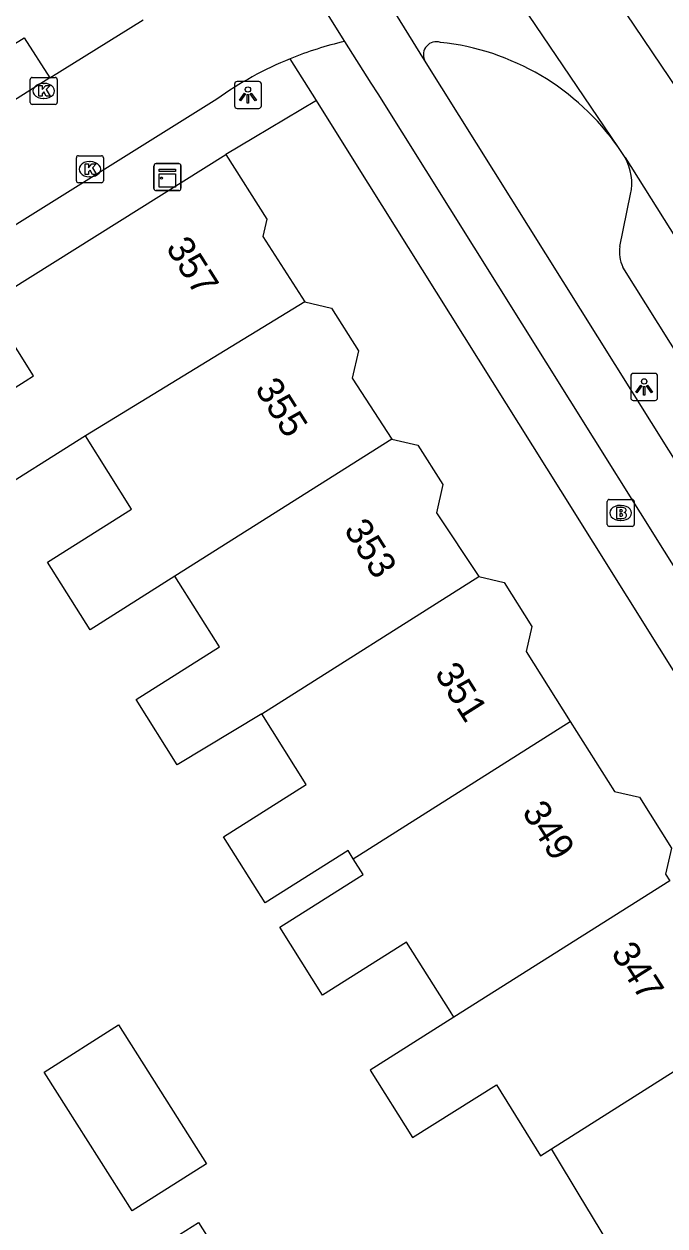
# Model space of a CAD drawing. Extents: x 159280 to 160375, y 384531 to 385872.
# Drawn here: x 160249.79 to 160273.55, y 384863.7 to 384908.23 of the extents above; entities that cross this region are included whole.
import ezdxf

# ---------------------------------------------------------------- set-up
doc = ezdxf.new("R2010")
doc.units = 0
for name, color, linetype in [('IMGEO_Brandkraan', 7, 'Continuous'), ('IMGEO_Fietspad_gesloten', 7, 'Continuous'), ('IMGEO_Kast', 7, 'Continuous'), ('IMGEO_Kolk', 7, 'Continuous'), ('IMGEO_Lichtpunt', 7, 'Continuous'), ('IMGEO_Pand', 7, 'Continuous'), ('IMGEO_Pand_nummerreeks', 7, 'Continuous'), ('IMGEO_Parkeervlak_open', 7, 'Continuous'), ('IMGEO_Rijbaan_lokaal_open', 7, 'Continuous'), ('IMGEO_Rijbaan_regionaal_gesloten', 7, 'Continuous'), ('IMGEO_Voetpad_open', 7, 'Continuous')]:
    doc.layers.add(name, color=color, linetype=linetype)

msp = doc.modelspace()

# ---------------------------------------------------------------- linework, layer by layer
at = {"layer": 'IMGEO_Brandkraan'}
for p, q in [((160271.484, 384890.615), (160272.336, 384890.615)), ((160271.409, 384889.689), (160271.409, 384890.541)), ((160271.897, 384890.395), (160271.922, 384890.395)), ((160272.41, 384890.541), (160272.41, 384889.689)), ((160271.92, 384889.835), (160271.895, 384889.835)), ((160272.336, 384889.615), (160271.484, 384889.615))]:
    msp.add_line(p, q, dxfattribs=at)
for points in [[(160271.484, 384890.615), (160272.336, 384890.615)], [(160271.409, 384889.689), (160271.409, 384890.541)], [(160271.757, 384890.315), (160271.757, 384889.915), (160271.97, 384889.915)], [(160271.988, 384890.315), (160271.757, 384890.315)], [(160271.936, 384890.234), (160271.882, 384890.234), (160271.882, 384890.158)], [(160271.882, 384890.158), (160271.935, 384890.158)], [(160272.41, 384890.541), (160272.41, 384889.689)], [(160271.944, 384890.082), (160271.882, 384890.082), (160271.882, 384890.001)], [(160271.882, 384890.001), (160271.944, 384890.001)], [(160272.336, 384889.615), (160271.484, 384889.615)]]:
    msp.add_lwpolyline(points, dxfattribs=at)
for centre, radius, start, end in [((160271.486, 384890.539), 0.0765, 91.552, 178.448), ((160271.486, 384890.539), 0.0765, 91.552, 178.448), ((160272.334, 384890.539), 0.0765, 1.552, 88.448), ((160272.334, 384890.539), 0.0765, 1.552, 88.448), ((160271.937, 384890.196), 0.0379, 267.8285, 90.9355), ((160271.992, 384890.17), 0.145, 59.4692, 91.5367), ((160272.017, 384890.217), 0.0922, 285.5137, 58.1501), ((160272.022, 384890.025), 0.105, 301.3115, 78.989), ((160271.486, 384889.691), 0.0765, 181.552, 268.448), ((160271.486, 384889.691), 0.0765, 181.552, 268.448), ((160271.945, 384890.041), 0.0404, 269.8759, 90.5077), ((160271.976, 384890.166), 0.251, 268.6676, 293.5347), ((160272.334, 384889.691), 0.0765, 271.552, 358.448), ((160272.334, 384889.691), 0.0765, 271.552, 358.448)]:
    msp.add_arc(centre, radius, start, end, dxfattribs=at)
for centre, major_axis, ratio, start_param, end_param in [((160271.896, 384890.115), (-0.387, 0.002), 0.722429, 4.712389, 7.853982), ((160271.921, 384890.115), (-0.39, 0.002), 0.717154, 1.570796, 4.712389)]:
    msp.add_ellipse(centre, major_axis=major_axis, ratio=ratio, start_param=start_param, end_param=end_param, dxfattribs=at)
at = {"layer": 'IMGEO_Fietspad_gesloten'}
for points in [[(160261.672, 384907.584), (160262.643, 384906.035), (160262.906, 384905.64), (160298.372, 384849.032), (160300.343, 384845.88), (160318.721, 384816.492), (160320.184, 384813.508)], [(160295.608, 384857.491), (160264.639, 384906.895)]]:
    msp.add_lwpolyline(points, dxfattribs=at)
at = {"layer": 'IMGEO_Kast'}
for p, q in [((160254.685, 384903.059), (160255.526, 384903.059)), ((160255.526, 384903.059), (160254.685, 384903.059)), ((160254.61, 384902.134), (160254.61, 384902.975)), ((160254.61, 384902.975), (160254.61, 384902.134)), ((160255.61, 384902.984), (160255.61, 384902.143)), ((160255.61, 384902.143), (160255.61, 384902.984)), ((160255.535, 384902.059), (160254.694, 384902.059)), ((160254.694, 384902.059), (160255.535, 384902.059))]:
    msp.add_line(p, q, dxfattribs=at)
for points in [[(160254.805, 384902.849), (160255.405, 384902.849), (160255.405, 384902.764), (160254.805, 384902.764), (160254.805, 384902.849)], [(160254.805, 384902.674), (160255.405, 384902.674), (160255.405, 384902.185), (160254.805, 384902.185), (160254.805, 384902.674)]]:
    msp.add_lwpolyline(points, dxfattribs=at)
msp.add_circle((160254.889, 384902.523), 0.0377, dxfattribs=at)
for centre, start, end in [((160254.688, 384902.981), 92.4484, 184.2845), ((160254.688, 384902.981), 92.4484, 184.2845), ((160255.532, 384902.981), 2.4484, 94.2845), ((160255.532, 384902.981), 2.4484, 94.2845), ((160255.532, 384902.137), 272.4484, 4.2845), ((160255.532, 384902.137), 272.4484, 4.2845), ((160254.688, 384902.137), 182.4484, 274.2845), ((160254.688, 384902.137), 182.4484, 274.2845)]:
    msp.add_arc(centre, 0.0779, start, end, dxfattribs=at)
at = {"layer": 'IMGEO_Kolk'}
for p, q in [((160250.022, 384905.325), (160250.022, 384906.177)), ((160250.097, 384906.251), (160250.949, 384906.251)), ((160251.023, 384906.177), (160251.023, 384905.325)), ((160250.51, 384906.031), (160250.535, 384906.031)), ((160250.533, 384905.471), (160250.508, 384905.471)), ((160250.949, 384905.251), (160250.097, 384905.251)), ((160251.733, 384902.424), (160251.733, 384903.276)), ((160251.808, 384903.35), (160252.66, 384903.35)), ((160252.221, 384903.13), (160252.246, 384903.13)), ((160252.734, 384903.276), (160252.734, 384902.424)), ((160252.66, 384902.35), (160251.808, 384902.35)), ((160252.244, 384902.57), (160252.219, 384902.57))]:
    msp.add_line(p, q, dxfattribs=at)
for points in [[(160250.022, 384905.325), (160250.022, 384906.177)], [(160250.097, 384906.251), (160250.949, 384906.251)], [(160251.023, 384906.177), (160251.023, 384905.325)], [(160250.343, 384905.951), (160250.466, 384905.951), (160250.466, 384905.8), (160250.596, 384905.951), (160250.76, 384905.951), (160250.614, 384905.8), (160250.767, 384905.551), (160250.615, 384905.551), (160250.53, 384905.715), (160250.466, 384905.648), (160250.466, 384905.551), (160250.343, 384905.551), (160250.343, 384905.951)], [(160250.949, 384905.251), (160250.097, 384905.251)], [(160251.733, 384902.424), (160251.733, 384903.276)], [(160251.808, 384903.35), (160252.66, 384903.35)], [(160252.054, 384903.05), (160252.177, 384903.05), (160252.177, 384902.899), (160252.307, 384903.05), (160252.471, 384903.05), (160252.325, 384902.899), (160252.478, 384902.65), (160252.326, 384902.65), (160252.241, 384902.814), (160252.177, 384902.747), (160252.177, 384902.65), (160252.054, 384902.65), (160252.054, 384903.05)], [(160252.734, 384903.276), (160252.734, 384902.424)], [(160252.66, 384902.35), (160251.808, 384902.35)]]:
    msp.add_lwpolyline(points, dxfattribs=at)
for centre, start, end in [((160250.099, 384906.175), 91.552, 178.448), ((160250.099, 384906.175), 91.552, 178.448), ((160250.947, 384906.175), 1.552, 88.448), ((160250.947, 384906.175), 1.552, 88.448), ((160250.099, 384905.327), 181.552, 268.448), ((160250.099, 384905.327), 181.552, 268.448), ((160250.947, 384905.327), 271.552, 358.448), ((160250.947, 384905.327), 271.552, 358.448), ((160251.81, 384903.274), 91.552, 178.448), ((160251.81, 384903.274), 91.552, 178.448), ((160252.658, 384903.274), 1.552, 88.448), ((160252.658, 384903.274), 1.552, 88.448), ((160251.81, 384902.426), 181.552, 268.448), ((160251.81, 384902.426), 181.552, 268.448), ((160252.658, 384902.426), 271.552, 358.448), ((160252.658, 384902.426), 271.552, 358.448)]:
    msp.add_arc(centre, 0.0765, start, end, dxfattribs=at)
for centre, major_axis, ratio, start_param, end_param in [((160250.509, 384905.751), (-0.387, 0.002), 0.722429, 4.712389, 7.853982), ((160250.534, 384905.751), (-0.39, 0.002), 0.717154, 1.570796, 4.712389), ((160252.22, 384902.85), (-0.387, 0.002), 0.722429, 4.712389, 7.853982), ((160252.245, 384902.85), (-0.39, 0.002), 0.717154, 1.570796, 4.712389)]:
    msp.add_ellipse(centre, major_axis=major_axis, ratio=ratio, start_param=start_param, end_param=end_param, dxfattribs=at)
at = {"layer": 'IMGEO_Lichtpunt'}
for p, q in [((160257.594, 384906.006), (160257.594, 384905.199)), ((160257.594, 384906.006), (160257.594, 384905.199)), ((160258.496, 384906.101), (160257.688, 384906.101)), ((160258.496, 384906.101), (160257.688, 384906.101)), ((160258.59, 384905.199), (160258.59, 384906.006)), ((160258.59, 384905.199), (160258.59, 384906.006)), ((160257.688, 384905.105), (160258.496, 384905.105)), ((160257.688, 384905.105), (160258.496, 384905.105)), ((160272.281, 384895.188), (160272.281, 384894.381)), ((160272.281, 384895.188), (160272.281, 384894.381)), ((160273.183, 384895.283), (160272.375, 384895.283)), ((160273.183, 384895.283), (160272.375, 384895.283)), ((160273.277, 384894.381), (160273.277, 384895.188)), ((160273.277, 384894.381), (160273.277, 384895.188)), ((160272.375, 384894.287), (160273.183, 384894.287)), ((160272.375, 384894.287), (160273.183, 384894.287))]:
    msp.add_line(p, q, dxfattribs=at)
for points in [[(160257.968, 384905.67), (160258.007, 384905.642), (160257.819, 384905.38), (160257.781, 384905.407), (160257.968, 384905.67)], [(160258.07, 384905.622), (160258.117, 384905.622), (160258.117, 384905.3), (160258.07, 384905.3), (160258.07, 384905.622)], [(160258.18, 384905.642), (160258.218, 384905.669), (160258.405, 384905.407), (160258.366, 384905.379), (160258.18, 384905.642)], [(160272.655, 384894.852), (160272.694, 384894.824), (160272.506, 384894.562), (160272.468, 384894.589), (160272.655, 384894.852)], [(160272.757, 384894.804), (160272.804, 384894.804), (160272.804, 384894.482), (160272.757, 384894.482), (160272.757, 384894.804)], [(160272.867, 384894.824), (160272.905, 384894.851), (160273.092, 384894.589), (160273.053, 384894.561), (160272.867, 384894.824)]]:
    msp.add_lwpolyline(points, dxfattribs=at)
for centre in [(160258.093, 384905.804), (160272.78, 384894.986)]:
    msp.add_circle(centre, 0.0994, dxfattribs=at)
for centre, start, end in [((160257.688, 384906.006), 90, 180), ((160257.688, 384906.006), 90, 180), ((160258.496, 384906.006), 0, 90), ((160258.496, 384906.006), 0, 90), ((160257.688, 384905.199), 180, 270), ((160257.688, 384905.199), 180, 270), ((160258.496, 384905.199), 270, 0), ((160258.496, 384905.199), 270, 360), ((160272.375, 384895.188), 90, 180), ((160272.375, 384895.188), 90, 180), ((160273.183, 384895.188), 0, 90), ((160273.183, 384895.188), 0, 90), ((160272.375, 384894.381), 180, 270), ((160272.375, 384894.381), 180, 270), ((160273.183, 384894.381), 270, 0), ((160273.183, 384894.381), 270, 360)]:
    msp.add_arc(centre, 0.0946, start, end, dxfattribs=at)
at = {"layer": 'IMGEO_Pand'}
for points in [[(160248.45, 384897.872), (160257.277, 384903.393)], [(160257.277, 384903.393), (160258.787, 384900.995), (160258.641, 384900.351), (160260.2, 384897.931)], [(160252.073, 384892.974), (160248.343, 384890.624), (160246.793, 384893.085), (160249.83, 384894.998), (160250.139, 384895.193), (160248.45, 384897.872)], [(160260.2, 384897.931), (160252.073, 384892.974)], [(160260.2, 384897.931), (160261.186, 384897.707), (160262.186, 384896.119), (160261.956, 384895.108), (160263.429, 384892.848)], [(160255.387, 384887.77), (160252.244, 384885.79), (160250.665, 384888.297), (160253.782, 384890.261), (160252.073, 384892.974)], [(160263.429, 384892.848), (160255.387, 384887.77)], [(160263.429, 384892.848), (160264.39, 384892.63), (160265.314, 384891.163), (160265.078, 384890.122), (160266.646, 384887.757)], [(160258.605, 384882.677), (160255.471, 384880.778), (160253.944, 384883.202), (160257.037, 384885.151), (160255.387, 384887.77)], [(160258.605, 384882.677), (160266.646, 384887.757)], [(160266.646, 384887.757), (160267.585, 384887.544), (160268.616, 384885.907), (160268.407, 384884.986), (160270.042, 384882.391)], [(160261.993, 384877.306), (160261.805, 384877.606), (160258.726, 384875.666), (160257.181, 384878.118), (160260.256, 384880.055), (160258.605, 384882.677)], [(160261.993, 384877.306), (160270.042, 384882.391)], [(160270.042, 384882.391), (160271.676, 384879.796), (160272.603, 384879.586), (160273.791, 384877.701), (160273.571, 384876.734), (160273.728, 384876.485)], [(160265.728, 384871.432), (160265.59, 384871.651), (160263.974, 384874.217), (160260.854, 384872.252), (160259.269, 384874.768), (160262.364, 384876.717), (160261.993, 384877.306)], [(160273.728, 384876.485), (160265.728, 384871.432)], [(160265.728, 384871.432), (160262.619, 384869.468), (160264.193, 384866.971), (160267.301, 384868.929), (160268.939, 384866.302), (160269.346, 384866.559)], [(160256.562, 384866.003), (160253.801, 384864.253), (160250.539, 384869.4), (160253.3, 384871.15), (160256.562, 384866.003)], [(160269.346, 384866.559), (160276.959, 384871.37)], [(160270.749, 384860.292), (160269.638, 384862.054), (160271.395, 384863.16), (160270.373, 384864.856), (160269.46, 384866.371), (160269.346, 384866.559)], [(160255.815, 384858.405), (160255.764, 384858.373), (160253.442, 384862.054), (160256.261, 384863.832), (160258.582, 384860.15)]]:
    msp.add_lwpolyline(points, dxfattribs=at)
at = {"layer": 'IMGEO_Parkeervlak_open'}
for points in [[(160271.88, 384899.984), (160272.279, 384901.928)], [(160290.45, 384869.807), (160271.988, 384899.227)]]:
    msp.add_lwpolyline(points, dxfattribs=at)
for centre, radius, start, end in [((160270.39, 384902.332), 1.931, 347.9124, 29.344), ((160273.139, 384899.777), 1.276, 170.6861, 205.5529)]:
    msp.add_arc(centre, radius, start, end, dxfattribs=at)
at = {"layer": 'IMGEO_Rijbaan_lokaal_open'}
for points in [[(160259.224, 384911.491), (160261.672, 384907.584)], [(160264.639, 384906.895), (160261.57, 384911.857)], [(160250.746, 384906.24), (160254.205, 384908.382)], [(160250.746, 384906.24), (160247.943, 384904.466)], [(160256.935, 384905.449), (160211.2, 384876.876)]]:
    msp.add_lwpolyline(points, dxfattribs=at)
for centre, radius, start, end in [((160264.729, 384894.512), 13.425, 103.1605, 112.182), ((160265.075, 384907.094), 0.479, 71.7041, 204.5737), ((160264.265, 384898.378), 9.221, 34.8999, 84.0212), ((160264.741, 384894.444), 13.492, 112.121, 125.3471)]:
    msp.add_arc(centre, radius, start, end, dxfattribs=at)
at = {"layer": 'IMGEO_Rijbaan_regionaal_gesloten'}
for points in [[(160302.621, 384860.241), (160296.97, 384869.249), (160274.383, 384905.254), (160266.272, 384917.287)], [(160271.827, 384903.654), (160265.964, 384912.328)], [(160272.074, 384903.279), (160271.974, 384903.436), (160271.827, 384903.654)], [(160272.074, 384903.279), (160274.691, 384899.128), (160283.118, 384885.636), (160291.856, 384871.73), (160292.706, 384870.36), (160293.243, 384869.442), (160294.122, 384867.695)]]:
    msp.add_lwpolyline(points, dxfattribs=at)
at = {"layer": 'IMGEO_Voetpad_open'}
for points in [[(160246.749, 384905.834), (160249.798, 384907.714), (160250.746, 384906.24)], [(160260.63, 384905.395), (160259.66, 384906.943)], [(160260.63, 384905.395), (160258.307, 384904.008), (160257.277, 384903.393)], [(160319.365, 384811.672), (160298.607, 384844.772), (160295.415, 384849.862), (160269.687, 384890.943), (160262.034, 384903.155), (160260.63, 384905.395)]]:
    msp.add_lwpolyline(points, dxfattribs=at)

# ---------------------------------------------------------------- texts
at = {"layer": 'IMGEO_Pand_nummerreeks'}
for s, rotation, p in [('357', 302.28, (160255.028, 384899.943)), ('355', 302.28, (160258.329, 384894.718)), ('353', 302.28, (160261.629, 384889.494)), ('351', 302.28, (160264.99, 384884.173)), ('349', 302.2802, (160268.229, 384879.045)), ('347', 302.2802, (160271.53, 384873.82))]:
    msp.add_text(s, height=1, rotation=rotation, dxfattribs=at).set_placement(p)

doc.saveas('drawing.dxf')
